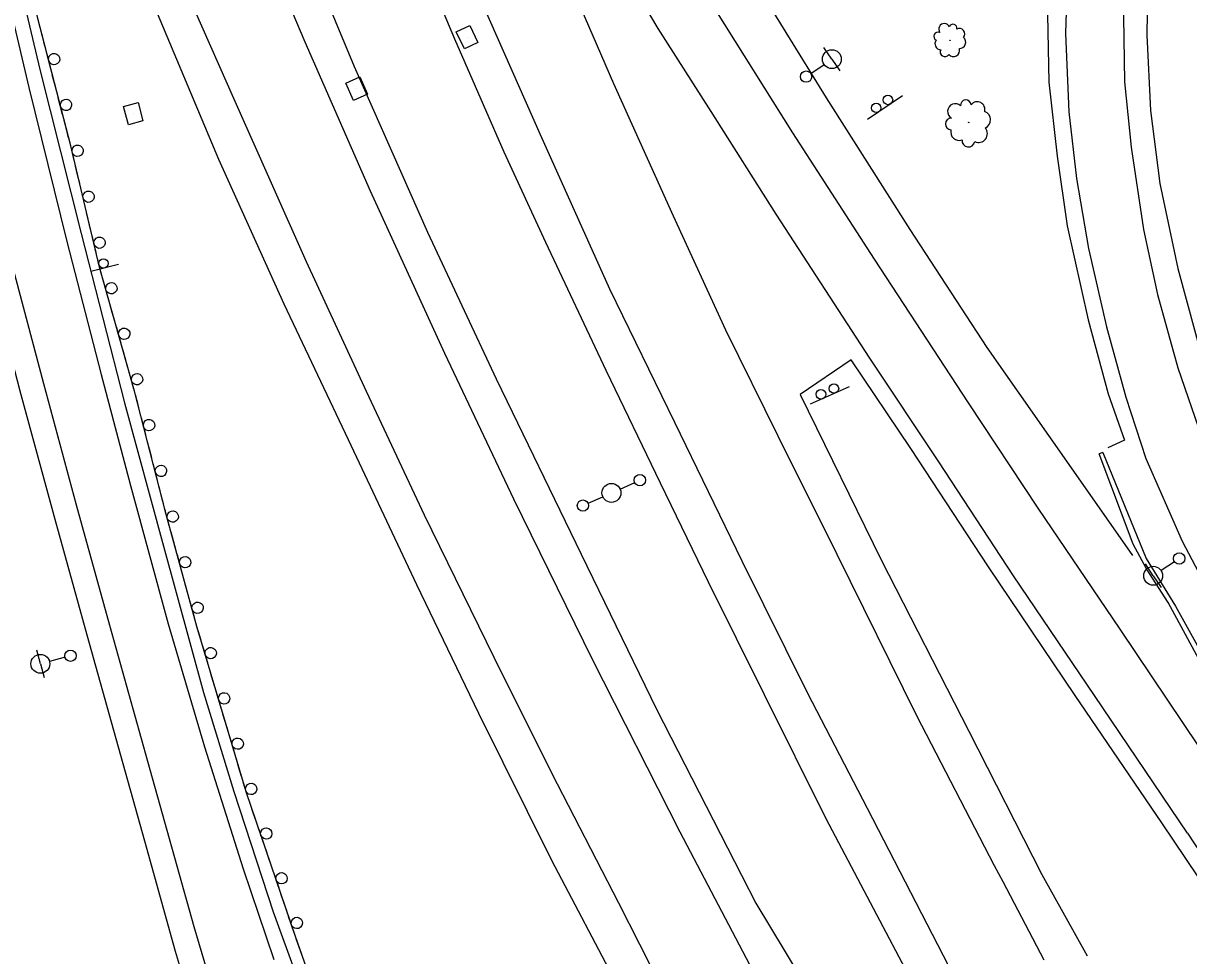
# Model space of a CAD drawing. Extents: x 1722896 to 1754269, y 648279 to 666297.
# Drawn here: x 1725694.6 to 1726002.8, y 657820.2 to 658066.7 of the extents above; entities that cross this region are included whole.
import ezdxf

# ---------------------------------------------------------------- set-up
doc = ezdxf.new("R2010")
doc.units = 0
for name, color, linetype in [('DESIGN - PUBLIC HEARING - Shapes', 7, 'Continuous'), ('DESIGN - SCRATCH - User 1', 7, 'Continuous'), ('SURVEY - CENTERLINE - Preliminary Text', 7, 'Continuous'), ('SURVEY - DRAINAGE - Natural Features', 7, 'Continuous'), ('SURVEY - DTM - Breaklines', 7, 'Continuous'), ('SURVEY - VEGETATION - Features with Text', 7, 'Continuous')]:
    doc.layers.add(name, color=color, linetype=linetype)

msp = doc.modelspace()

# ---------------------------------------------------------------- linework, layer by layer
at = {"layer": 'DESIGN - PUBLIC HEARING - Shapes'}
for p, q in [((1725927.11, 658047.57), (1725917.84, 658041.29)), ((1725719.71, 658002.95), (1725712.44, 658001.12)), ((1725912.97, 657970.56), (1725902.73, 657966))]:
    msp.add_line(p, q, dxfattribs=at)
for centre in [(1725923.26, 658046.44), (1725920.15, 658044.34), (1725715.75, 658003.22), (1725905.55, 657968.6), (1725908.98, 657970.12)]:
    msp.add_circle(centre, 1.25, dxfattribs=at)
at = {"layer": 'DESIGN - SCRATCH - User 1'}
for points in [[(1725775.82, 657798.85), (1725766.57, 657825.21), (1725753.58, 657863.22), (1725740.47, 657907.21), (1725732.38, 657936.83), (1725723.98, 657969.44), (1725714.75, 658002.2), (1725707.1, 658034.27), (1725698.41, 658067.97), (1725690.34, 658103), (1725680.5, 658148.3), (1725676.61, 658172.79), (1725675.73, 658194.1)], [(1725699.71, 658062.95), (1725699.12, 658065.22)], [(1725700.29, 658060.67), (1725699.71, 658062.95)], [(1725701.84, 658054.67), (1725700.7, 658059.12)], [(1725702.83, 658050.84), (1725702.24, 658053.12)], [(1725703.42, 658048.57), (1725702.83, 658050.84)], [(1725704.97, 658042.56), (1725703.82, 658047.02)], [(1725705.95, 658038.74), (1725705.36, 658041.01)], [(1725706.54, 658036.46), (1725705.95, 658038.74)], [(1725708.02, 658030.44), (1725707.1, 658034.27), (1725706.94, 658034.91)], [(1725708.93, 658026.6), (1725708.39, 658028.89)], [(1725709.48, 658024.31), (1725708.93, 658026.6)], [(1725710.91, 658018.28), (1725709.85, 658022.76)], [(1725711.83, 658014.44), (1725711.28, 658016.72)], [(1725712.37, 658012.15), (1725711.83, 658014.44)], [(1725713.81, 658006.12), (1725712.74, 658010.6)], [(1725714.73, 658002.28), (1725714.18, 658004.57)], [(1725715.36, 658000.02), (1725714.75, 658002.2), (1725714.73, 658002.28)], [(1725717.04, 657994.05), (1725715.79, 657998.48)], [(1725718.11, 657990.25), (1725717.48, 657992.51)], [(1725718.75, 657987.99), (1725718.11, 657990.25)], [(1725720.44, 657982.02), (1725719.19, 657986.45)], [(1725721.51, 657978.22), (1725720.87, 657980.48)], [(1725722.15, 657975.95), (1725721.51, 657978.22)], [(1725723.83, 657969.99), (1725722.58, 657974.42)], [(1725724.83, 657966.17), (1725724.24, 657968.44)], [(1725725.41, 657963.89), (1725724.83, 657966.17)], [(1725726.96, 657957.89), (1725725.81, 657962.34)], [(1725727.94, 657954.06), (1725727.36, 657956.34)], [(1725728.53, 657951.79), (1725727.94, 657954.06)], [(1725980.11, 657953.26), (1725979.1, 657952.87)], [(1726052.61, 657825.55), (1726035.68, 657851.48), (1726019.14, 657876.73), (1726007.75, 657894.35), (1725997.37, 657913.55), (1725991.63, 657922.44), (1725988.12, 657929.02), (1725979.1, 657952.87)], [(1725980.11, 657953.26), (1725991.56, 657925.22), (1725999.31, 657912.58), (1726010.46, 657892.6), (1726023.24, 657872.55), (1726037.75, 657850.48), (1726053.27, 657826.95)], [(1725730.08, 657945.78), (1725728.93, 657950.24)], [(1725731.06, 657941.96), (1725730.48, 657944.23)], [(1725731.65, 657939.68), (1725731.06, 657941.96)], [(1725733.24, 657933.69), (1725732.38, 657936.83), (1725732.05, 657938.13)], [(1725734.28, 657929.88), (1725733.66, 657932.15)], [(1725734.9, 657927.61), (1725734.28, 657929.88)], [(1725736.53, 657921.63), (1725735.32, 657926.07)], [(1725737.57, 657917.82), (1725736.95, 657920.09)], [(1725738.19, 657915.55), (1725737.57, 657917.82)], [(1725739.82, 657909.57), (1725738.61, 657914.01)], [(1725740.9, 657905.77), (1725740.47, 657907.21), (1725740.25, 657908.03)], [(1725741.57, 657903.52), (1725740.9, 657905.77)], [(1725743.34, 657897.58), (1725742.03, 657901.98)], [(1725744.47, 657893.79), (1725743.8, 657896.04)], [(1725745.14, 657891.54), (1725744.47, 657893.79)], [(1725746.91, 657885.6), (1725745.6, 657890.01)], [(1725748.04, 657881.81), (1725747.37, 657884.07)], [(1725748.71, 657879.56), (1725748.04, 657881.81)], [(1725750.48, 657873.62), (1725749.17, 657878.03)], [(1725751.61, 657869.83), (1725750.94, 657872.09)], [(1725752.28, 657867.58), (1725751.61, 657869.83)], [(1725754.12, 657861.66), (1725753.58, 657863.22), (1725752.74, 657866.05)], [(1725755.39, 657857.92), (1725754.64, 657860.15)], [(1725756.15, 657855.7), (1725755.39, 657857.92)], [(1725758.16, 657849.83), (1725756.67, 657854.18)], [(1725759.44, 657846.09), (1725758.68, 657848.32)], [(1725760.19, 657843.87), (1725759.44, 657846.09)], [(1725762.2, 657838), (1725760.71, 657842.35)], [(1725763.48, 657834.26), (1725762.72, 657836.49)], [(1725764.23, 657832.04), (1725763.48, 657834.26)], [(1725766.24, 657826.17), (1725764.75, 657830.53)], [(1725767.54, 657822.44), (1725766.76, 657824.66)], [(1725768.32, 657820.23), (1725767.54, 657822.44)]]:
    msp.add_lwpolyline(points, dxfattribs=at)
for centre, start, end in [((1725702.73, 658057.25), 307.7242, 307.7144), ((1725705.85, 658045.14), 307.7242, 307.7144), ((1725708.95, 658033), 306.661, 306.6512), ((1725711.84, 658020.84), 306.661, 306.6512), ((1725714.74, 658008.68), 306.661, 306.6512), ((1725717.87, 657996.65), 309.0086, 308.9988), ((1725721.26, 657984.62), 309.0086, 308.9988), ((1725724.65, 657972.59), 309.0086, 308.9988), ((1725727.84, 657960.47), 307.7039, 307.6941), ((1725730.96, 657948.36), 307.7039, 307.6941), ((1725734.09, 657936.28), 308.5316, 308.5217), ((1725737.38, 657924.22), 308.5316, 308.5217), ((1725740.67, 657912.16), 308.5316, 308.5217), ((1725744.13, 657900.19), 309.8639, 309.854), ((1725747.7, 657888.21), 309.8639, 309.854), ((1725751.27, 657876.23), 309.8639, 309.854), ((1725754.84, 657864.25), 309.8639, 309.854), ((1725758.84, 657852.47), 312.1175, 312.1077), ((1725762.88, 657840.64), 312.1175, 312.1077), ((1725766.92, 657828.81), 312.1175, 312.1077)]:
    msp.add_arc(centre, 1.5, start, end, dxfattribs=at)
at = {"layer": 'SURVEY - CENTERLINE - Preliminary Text'}
for points in [[(1725740.88, 658451.17), (1725749.23, 658417.36), (1725759.3, 658377.59), (1725773.84, 658328.77), (1725786.4, 658290.52), (1725798.39, 658257.34), (1725811.95, 658223.36), (1725829.15, 658184.7), (1725849.12, 658146.06), (1725866.65, 658113.51), (1725870.9, 658106.37), (1725886.77, 658079.76), (1725906.88, 658046.98), (1725929.07, 658012.18), (1725949.42, 657981.01), (1725974.15, 657945.66), (1725987.91, 657925.98)], [(1725728.56, 658447.81), (1725742.03, 658396.4), (1725755.99, 658344.47), (1725769.83, 658301.66), (1725785.08, 658257.76), (1725797.24, 658226.46), (1725813.21, 658189.44), (1725827.81, 658159.55), (1725841.52, 658133.46), (1725858.59, 658102.14), (1725877.62, 658070.17), (1725898.01, 658037.72), (1725919.63, 658004.36), (1725944.46, 657966.35), (1725962.93, 657938.54), (1725984.62, 657906.49), (1726009.61, 657869.26), (1726031.1, 657837.04), (1726039.67, 657824.5)], [(1725694.64, 658438.12), (1725708.86, 658382.32), (1725721.28, 658337.29), (1725733.22, 658297.22), (1725746.79, 658255.19), (1725763.27, 658206.89), (1725779.17, 658163.29), (1725797.5, 658116.34), (1725814.1, 658076.3), (1725831.28, 658037.27), (1725849.62, 657996.47), (1725866.77, 657961.24), (1725884.6, 657924.6), (1725901.88, 657889.77), (1725917.72, 657859.16), (1725939.3, 657817.48)], [(1725684.52, 658435.78), (1725694.42, 658396.55), (1725703.08, 658364.32), (1725712.81, 658331.08), (1725723.38, 658293.16), (1725734.33, 658259.95), (1725748.11, 658217.86), (1725760.21, 658183.79), (1725770.57, 658157.35), (1725782.39, 658125.72), (1725795.21, 658094.49), (1725808.63, 658062.61), (1725821.7, 658032.73), (1725832.68, 658008.8), (1725848.63, 657975.03), (1725863.04, 657945.2), (1725875.72, 657919.02), (1725890.49, 657889.22), (1725906.84, 657856.48), (1725921.02, 657829.54), (1725927.79, 657816.68)], [(1725650.93, 658423.87), (1725663.4, 658370.34), (1725675.18, 658328.82), (1725688.35, 658284.85), (1725702.31, 658240.23), (1725719.99, 658186.6), (1725736.5, 658141.62), (1725750.6, 658105.39), (1725769.07, 658061.8), (1725786.35, 658022.43), (1725805.93, 657979.5), (1725824.21, 657940.96), (1725845.07, 657898.56), (1725868.21, 657852.91), (1725888.5, 657814.32)], [(1725658.35, 658425.64), (1725669.54, 658382), (1725685.92, 658324.28), (1725700.6, 658274.45), (1725717.12, 658224.87), (1725738.87, 658161.11), (1725757.36, 658114.7), (1725782.06, 658055.28), (1725801.45, 658011.45), (1725819.67, 657972.7), (1725842.09, 657926.3), (1725862.07, 657885.33), (1725888.33, 657834.01), (1725899.95, 657814.76)], [(1725625.56, 658417.38), (1725630.74, 658387.71), (1725636.38, 658347.79), (1725643.07, 658305.76), (1725650.08, 658266.7), (1725656.07, 658234.36), (1725663.21, 658197.98), (1725669.9, 658164.66), (1725679.72, 658120.16), (1725686.93, 658088.09), (1725696, 658049.77), (1725706.04, 658009), (1725715.13, 657973.82), (1725722.9, 657944.47), (1725732.92, 657907.88), (1725742.51, 657875.41), (1725752.72, 657843.16), (1725760.81, 657819.17)], [(1725627.69, 658417.96), (1725636.55, 658382.77), (1725648.4, 658338.93), (1725658.49, 658303.22), (1725669.75, 658265.67), (1725679.41, 658234.99), (1725689.33, 658205.18), (1725701.99, 658168.38), (1725716.11, 658130), (1725727.24, 658101.63), (1725739.64, 658070.58), (1725750.51, 658046.13), (1725769.39, 658003.75), (1725785.26, 657969.4), (1725800.62, 657936.7), (1725819.01, 657899.1), (1725834.24, 657868.51), (1725851.96, 657834.11), (1725863.13, 657812.28)], [(1725601.26, 658410.93), (1725609.52, 658357.27), (1725618.33, 658304.64), (1725626.05, 658259.69), (1725634.36, 658215.08), (1725644.65, 658159.71), (1725648.23, 658142.26), (1725650.86, 658142.78), (1725653.85, 658135.3), (1725662.43, 658098.81), (1725668.85, 658070.4), (1725676.11, 658038.34), (1725684.89, 658002.95), (1725693.64, 657969.51), (1725702.95, 657935.55), (1725711.34, 657905.03), (1725719.02, 657877.62), (1725726.62, 657850.51), (1725734.75, 657821.39), (1725742.13, 657796.69)], [(1725611.6, 658413.08), (1725617.49, 658371.69), (1725623.56, 658332.44), (1725631.7, 658283), (1725640.24, 658236.86), (1725650.69, 658182.89), (1725658.81, 658142.9), (1725666.8, 658106.55), (1725675.1, 658071.09), (1725682.86, 658038.13), (1725691.42, 658003.35), (1725699.87, 657971.43), (1725708.55, 657939.39), (1725717.35, 657907.56), (1725727.39, 657871.59), (1725739.63, 657827.91), (1725748.8, 657796.95)], [(1726010.07, 658191.3), (1725997.08, 658174.98), (1725984.16, 658153.64), (1725976.34, 658135.7), (1725970.47, 658116.87), (1725967.07, 658098.03), (1725965.37, 658073.51), (1725965.81, 658051.1), (1725968, 658031.55), (1725970.67, 658013.18), (1725976.18, 657988.32), (1725981.52, 657968.7), (1725985.85, 657956.48), (1725981.41, 657954.49)], [(1726014.58, 658189.81), (1726002.49, 658174.96), (1725992.6, 658159.9), (1725986.62, 658148.34), (1725981.81, 658137.04), (1725976.76, 658121.57), (1725973.37, 658106.11), (1725970.89, 658086.78), (1725970.2, 658064), (1725971.1, 658043.31), (1725973.13, 658025.69), (1725976.34, 658007.15), (1725981.05, 657986.44), (1725986.22, 657967.88), (1725991.44, 657951.67), (1726001.07, 657929.76), (1726010.43, 657912.08)], [(1725852.12, 657811.66), (1725834.39, 657845.35), (1725815.05, 657884.17), (1725798.66, 657918.19), (1725780.59, 657956.61), (1725763.52, 657992.47), (1725746.25, 658030.68), (1725728.93, 658072.06), (1725709.95, 658118.22), (1725698.43, 658152.38), (1725685.8, 658186.56)], [(1726003.79, 658148.91), (1725997.36, 658135.15), (1725992.45, 658121.67), (1725989.1, 658108.99), (1725986.6, 658092.97), (1725985.43, 658074.24), (1725985.84, 658051.26), (1725987.55, 658033.92), (1725990.87, 658012.22), (1725994.53, 657994.97), (1725999.92, 657975.61), (1726006.28, 657957.19)], [(1726004.4, 658135.44), (1725997.51, 658115.85), (1725993.01, 658096.29), (1725991.97, 658081.21), (1725991.75, 658063.54), (1725992.73, 658043.66), (1725995.16, 658024.36), (1725999.91, 658001.89), (1726006.85, 657976.56)], [(1725688.74, 658097.78), (1725698.97, 658054.49), (1725709.89, 658011.14), (1725721.3, 657966.39), (1725731.68, 657928.48), (1725742.27, 657889.77), (1725750.23, 657863.61), (1725760.68, 657831.8), (1725772.81, 657798.38)], [(1726002.53, 657852.55), (1725977.85, 657888.96), (1725956.46, 657920.59), (1725936.74, 657950.77), (1725918.51, 657978.16), (1725893.72, 658016.24), (1725876.54, 658043.36), (1725862.48, 658065.31), (1725845.18, 658094.48)], [(1725834.23, 658088.65), (1725850.67, 658050.77), (1725866.46, 658015.79), (1725880.32, 657985.69), (1725894.14, 657957.61), (1725909.73, 657926.32), (1725930.78, 657883.67), (1725951.38, 657844.02), (1725953.64, 657839.79)], [(1726018.05, 657822.11), (1725995.67, 657855.32), (1725972.75, 657888.99), (1725949.85, 657922.99), (1725929.28, 657954.29), (1725913.54, 657977.68), (1725900.03, 657968.58), (1725921.48, 657924.87), (1725944.66, 657879.54), (1725963.99, 657841.65), (1725975.94, 657820.1)], [(1726002.53, 657852.55), (1726022.01, 657822.87)], [(1725953.64, 657839.79), (1725964.51, 657819.04)]]:
    msp.add_lwpolyline(points, dxfattribs=at)
at = {"layer": 'SURVEY - DRAINAGE - Natural Features'}
for p, q in [((1725811.94, 658063.04), (1725811.94, 658063.04)), ((1725782.75, 658049.41), (1725782.75, 658049.41)), ((1725723.64, 658042.84), (1725723.64, 658042.84))]:
    msp.add_line(p, q, dxfattribs=at)
for points in [[(1725809.06, 658064.43), (1725812.66, 658066.16), (1725814.83, 658061.65), (1725811.22, 658059.92), (1725809.06, 658064.43)], [(1725779.91, 658050.89), (1725783.56, 658052.51), (1725785.59, 658047.94), (1725781.93, 658046.32), (1725779.91, 658050.89)], [(1725721.06, 658044.73), (1725724.92, 658045.77), (1725726.22, 658040.94), (1725722.35, 658039.9), (1725721.06, 658044.73)]]:
    msp.add_lwpolyline(points, dxfattribs=at)
at = {"layer": 'SURVEY - DTM - Breaklines'}
for p, q in [((1725908.43, 658057.23), (1725906.32, 658060.34)), ((1725908.43, 658057.23), (1725910.53, 658054.13)), ((1725902.84, 658053.44), (1725906.36, 658055.83)), ((1725852.4, 657943.56), (1725856.28, 657945.3)), ((1725843.96, 657939.79), (1725847.84, 657941.52)), ((1725993.42, 657920.63), (1725991.35, 657923.75)), ((1725999.05, 657924.35), (1725995.5, 657922.01)), ((1725993.42, 657920.63), (1725995.49, 657917.5)), ((1725699.08, 657897.34), (1725698.11, 657900.96)), ((1725705.6, 657899.09), (1725701.5, 657897.99)), ((1725699.08, 657897.34), (1725700.06, 657893.71))]:
    msp.add_line(p, q, dxfattribs=at)
for centre, radius in [((1725908.43, 658057.23), 2.5), ((1725901.6, 658052.6), 1.5), ((1725850.12, 657942.54), 2.5), ((1725857.65, 657945.91), 1.5), ((1725842.59, 657939.17), 1.5), ((1726000.3, 657925.18), 1.5), ((1725993.42, 657920.63), 2.5), ((1725699.08, 657897.34), 2.5), ((1725707.05, 657899.48), 1.5)]:
    msp.add_circle(centre, radius, dxfattribs=at)
at = {"layer": 'SURVEY - VEGETATION - Features with Text'}
for centre, radius in [((1725939.68, 658062.24), 0.0513), ((1725944.62, 658040.49), 0.0715)]:
    msp.add_circle(centre, radius, dxfattribs=at)
for centre, radius, start, end in [((1725938.16, 658065.17), 1.47, 23.4525, 216.8722), ((1725940.47, 658065.45), 1.01, 343.4318, 162.1774), ((1725942.13, 658063.86), 1.47, 321.3156, 118.1046), ((1725936.53, 658063.27), 1.12, 66.0711, 243.3903), ((1725937.27, 658061.29), 1.58, 141.3582, 268.2039), ((1725942.15, 658061.71), 1.68, 270.3684, 47.8926), ((1725938.3, 658059.12), 1.23, 151.5171, 326.5174), ((1725940.57, 658059.54), 1.66, 221.2642, 17.1027), ((1725941.07, 658043.41), 2.04, 46.6109, 240.0306), ((1725943.87, 658045.03), 1.41, 6.5902, 185.3359), ((1725946.87, 658043.91), 2.05, 344.4741, 141.263), ((1725940.02, 658040.09), 1.56, 89.2296, 266.5487), ((1725948.08, 658041.16), 2.33, 293.5268, 71.051), ((1725942.05, 658037.95), 2.2, 164.5166, 291.3623), ((1725947.24, 658037.52), 2.32, 244.4226, 40.2611), ((1725944.56, 658035.73), 1.71, 174.6755, 349.6758)]:
    msp.add_arc(centre, radius, start, end, dxfattribs=at)

doc.saveas('drawing.dxf')
